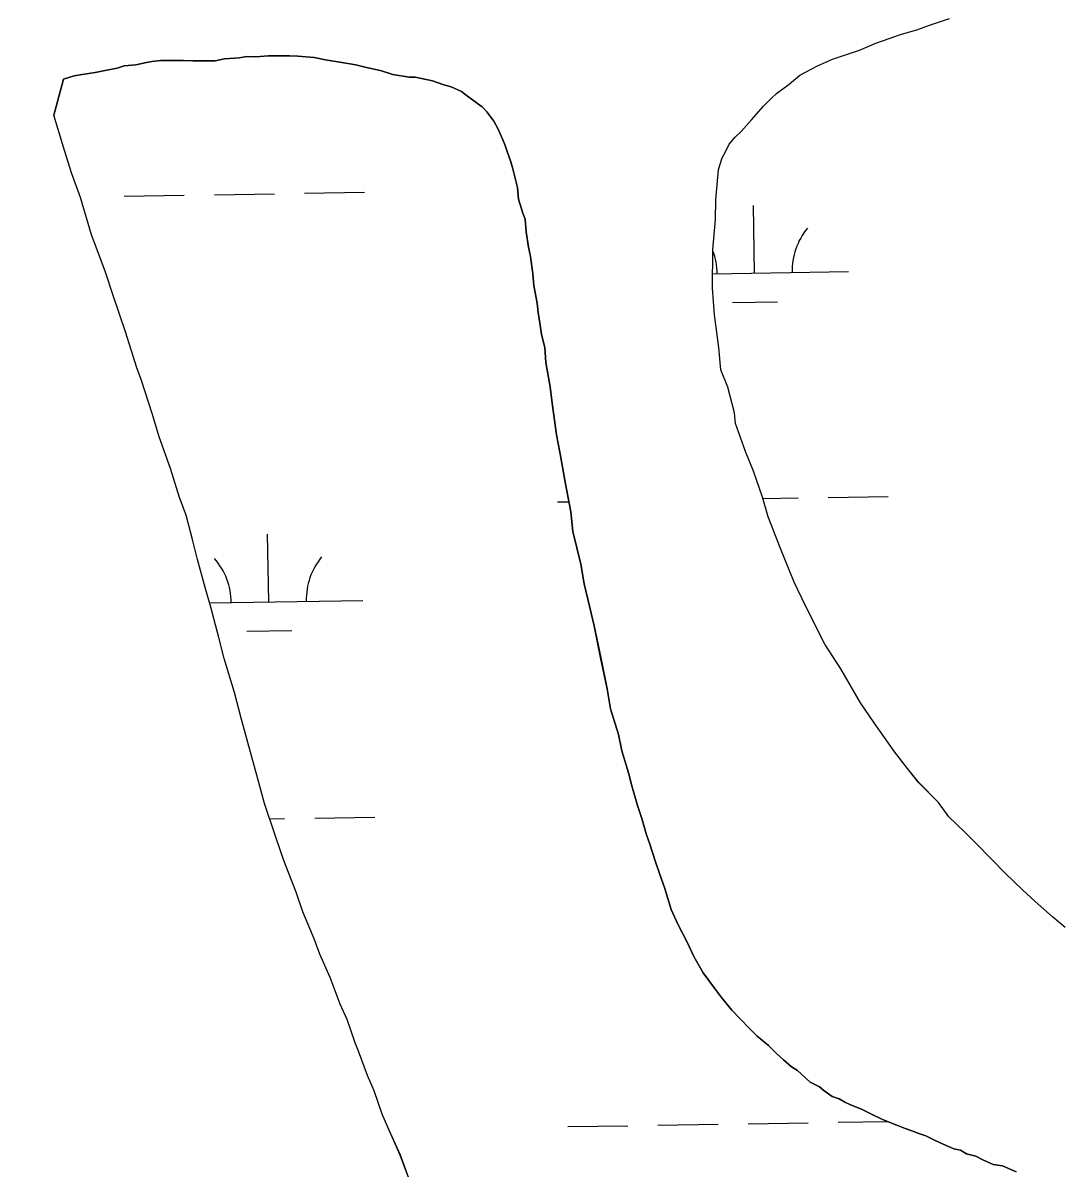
# Model space of a CAD drawing. Extents: x 3855477 to 3893699, y 299188 to 325115.
# Drawn here: x 3880889 to 3881442, y 321391 to 322000 of the extents above; entities that cross this region are included whole.
import ezdxf

# ---------------------------------------------------------------- set-up
doc = ezdxf.new("R2010")
doc.units = 0
for name, color, linetype in [('V-GRID-MAJR', 7, 'Continuous'), ('V-TOPO-SHOR', 7, 'Continuous'), ('V-WETL-SWMP', 7, 'Continuous')]:
    doc.layers.add(name, color=color, linetype=linetype)

msp = doc.modelspace()

# ---------------------------------------------------------------- linework, layer by layer
at = {"layer": 'V-GRID-MAJR'}
msp.add_spline([(3880975.7, 304962.88), (3880925.94, 307989.8), (3880826.33, 314049.8), (3880726.72, 320109.79), (3880676.87, 323142.88)], degree=3, dxfattribs=at)
at = {"layer": 'V-TOPO-SHOR'}
for points in [[(3881443.55, 321518.77), (3881436.8, 321524.42), (3881427.6, 321532.57), (3881420.85, 321538.84), (3881411.66, 321547.61), (3881404.92, 321554.5), (3881395.73, 321563.9), (3881390.22, 321569.54), (3881381.63, 321577.68), (3881376.14, 321585.18), (3881365.73, 321595.83), (3881359.62, 321603.33), (3881352.9, 321612.07), (3881341.92, 321627.68), (3881334.6, 321638.29), (3881324.27, 321656.37), (3881315.75, 321669.48), (3881305.44, 321690.03), (3881299.38, 321702.49), (3881292.15, 321720.53), (3881285.52, 321737.33), (3881282.54, 321747.9), (3881277.74, 321761.58), (3881273.52, 321772.16), (3881268.11, 321787.08), (3881267.55, 321792.66), (3881263.98, 321806.33), (3881260.37, 321815.66), (3881259.26, 321827.45), (3881256.98, 321844.82), (3881255.9, 321859.08), (3881256.12, 321879.52), (3881257.54, 321895.61), (3881257.65, 321906.14), (3881258.36, 321914.18), (3881259.07, 321922.23), (3881261, 321928.4), (3881262.9, 321932.1), (3881264.79, 321935.79), (3881267.94, 321939.48), (3881271.06, 321942.54), (3881276.71, 321948.67), (3881282.99, 321956.04), (3881287.37, 321960.32), (3881289.87, 321962.78), (3881296.74, 321967.66), (3881302.37, 321972.55), (3881311.72, 321977.4), (3881319.81, 321981.03), (3881334.11, 321985.83), (3881342.82, 321989.45), (3881356.51, 321994.25), (3881364.58, 321996.64), (3881371.43, 321999.04), (3881382, 322002.64)], [(3881019.63, 321982.85), (3881012.81, 321982.3), (3881007.85, 321982.35), (3881004.13, 321981.78), (3880996.07, 321981.25), (3880991.1, 321980.06), (3880984.91, 321980.13), (3880979.34, 321980.19), (3880974.38, 321980.25), (3880970.04, 321980.3), (3880965.09, 321980.35), (3880961.99, 321980.38), (3880957.65, 321979.81), (3880954.55, 321979.23), (3880948.96, 321978.05), (3880942.76, 321977.5), (3880939.03, 321976.3), (3880933.44, 321975.12), (3880927.23, 321973.96), (3880920.4, 321972.79), (3880916.06, 321972.22), (3880910.47, 321970.42), (3880905.27, 321951.25)], [(3881160.76, 321860.49), (3881160.21, 321866.68), (3881159.07, 321875.99), (3881157.89, 321880.96), (3881156.74, 321889.03), (3881156.19, 321895.85), (3881154.99, 321898.96), (3881152.59, 321906.42), (3881152.04, 321912.62), (3881149.68, 321922.56), (3881148.48, 321926.29), (3881146.68, 321931.88), (3881145.48, 321934.99), (3881144.27, 321938.1), (3881141.86, 321943.7), (3881139.43, 321948.07), (3881135.76, 321953.06), (3881133.31, 321955.57), (3881130.86, 321957.46), (3881124.71, 321961.86), (3881122.25, 321963.74), (3881116.71, 321966.28), (3881112.38, 321967.57), (3881106.83, 321969.49), (3881097.56, 321971.45), (3881094.46, 321971.48), (3881085.8, 321972.82), (3881079.63, 321974.75), (3881070.98, 321976.7), (3881066.04, 321977.99), (3881058.62, 321979.32), (3881049.96, 321980.65), (3881043.78, 321981.96), (3881035.12, 321982.67), (3881030.78, 321982.72), (3881023.97, 321982.8), (3881019.63, 321982.85)], [(3881095.74, 321381.37), (3881089.72, 321397.55), (3881083.68, 321411.24), (3881080.06, 321419.33), (3881075.86, 321431.77), (3881072.23, 321439.86), (3881067.42, 321452.93), (3881065.61, 321457.28), (3881061.41, 321469.72), (3881057.78, 321477.81), (3881052.36, 321492.12), (3881046.93, 321504.57), (3881043.92, 321512.66), (3881037.88, 321526.97), (3881034.28, 321537.54), (3881027.65, 321554.34), (3881023.46, 321566.78), (3881017.46, 321584.81), (3881013.89, 321597.86), (3881008.52, 321617.12), (3881004.95, 321630.17), (3881001.39, 321643.84), (3880996.01, 321661.86), (3880993.04, 321673.04), (3880988.88, 321689.2), (3880985.9, 321699.76), (3880981.73, 321714.67), (3880979.36, 321724.61), (3880975.79, 321738.28), (3880972.18, 321747.61), (3880967.4, 321763.15), (3880961.39, 321779.94), (3880957.8, 321791.76), (3880951.81, 321810.4), (3880949.4, 321816.63), (3880943.42, 321835.9), (3880936.82, 321855.17), (3880932.63, 321868.23), (3880925.41, 321887.51), (3880919.43, 321907.4), (3880914.62, 321920.46), (3880910.44, 321934.14), (3880905.27, 321951.25)], [(3881369.47, 321407.82), (3881365.77, 321409.1), (3881362.06, 321410.38), (3881358.36, 321411.66), (3881354.05, 321413.56), (3881349.11, 321415.48), (3881346.03, 321416.75), (3881340.48, 321419.29), (3881335.56, 321421.82), (3881332.47, 321423.09), (3881329.39, 321424.37), (3881326.31, 321425.64), (3881323.23, 321427.53), (3881319.53, 321428.81), (3881315.23, 321431.96), (3881312.77, 321433.84), (3881307.84, 321436.38), (3881301.1, 321442.65), (3881298.02, 321444.54), (3881293.72, 321448.3), (3881290.04, 321451.44), (3881285.75, 321455.82), (3881279.62, 321460.85), (3881275.94, 321464.6), (3881270.43, 321470.24), (3881266.14, 321474.62), (3881260.64, 321481.5), (3881256.98, 321486.49), (3881250.87, 321494.62), (3881246.01, 321503.34), (3881242.38, 321510.82), (3881237.53, 321520.16), (3881233.9, 321528.26), (3881230.31, 321540.06), (3881227.91, 321546.91), (3881225.51, 321553.75), (3881222.51, 321563.07), (3881220.71, 321568.05), (3881218.33, 321576.75), (3881215.93, 321583.59), (3881212.95, 321594.15), (3881211.16, 321600.99), (3881207.58, 321612.8), (3881205.81, 321621.49), (3881201.63, 321635.16), (3881199.89, 321645.71), (3881196.35, 321662.48), (3881192.82, 321679.24), (3881190.46, 321689.8), (3881187.5, 321701.6), (3881185.75, 321712.15), (3881181.61, 321729.54), (3881180.49, 321740.09), (3881177.56, 321754.99), (3881174.64, 321771.75), (3881172.89, 321781.06), (3881170.6, 321797.81), (3881169.45, 321806.49), (3881167.12, 321819.53), (3881166.59, 321827.59), (3881164.81, 321834.42), (3881164.24, 321839.39), (3881163.08, 321846.21), (3881162.51, 321851.17), (3881160.76, 321860.49)], [(3881417.58, 321388.7), (3881410.18, 321391.88), (3881405.23, 321392.55), (3881399.69, 321395.09), (3881395.99, 321396.99), (3881391.05, 321398.29), (3881387.97, 321400.18), (3881384.26, 321400.84), (3881378.71, 321403.38), (3881374.4, 321405.28), (3881369.47, 321407.82)]]:
    msp.add_lwpolyline(points, dxfattribs=at)
at = {"layer": 'V-WETL-SWMP'}
for p, q in [((3880942.75, 321908.08), (3880974.75, 321908.6)), ((3880990.75, 321908.86), (3881022.74, 321909.38)), ((3881038.74, 321909.65), (3881070.74, 321910.17)), ((3881278.31, 321867.11), (3881277.72, 321903.11)), ((3881255.98, 321866.75), (3881328.3, 321867.93)), ((3881266.56, 321851.49), (3881290.56, 321851.88)), ((3881173.43, 321745.32), (3881179.44, 321745.41)), ((3881282.77, 321747.1), (3881301.42, 321747.4)), ((3881317.42, 321747.66), (3881349.41, 321748.18)), ((3881019.69, 321692.06), (3881019.1, 321728.06)), ((3880988.21, 321691.55), (3881069.68, 321692.88)), ((3881007.94, 321676.44), (3881031.94, 321676.83)), ((3881020.18, 321576.62), (3881028.16, 321576.75)), ((3881044.16, 321577.01), (3881076.15, 321577.54)), ((3881274.84, 321414.25), (3881306.84, 321414.77)), ((3881322.83, 321415.03), (3881349.15, 321415.46)), ((3881178.85, 321412.69), (3881210.85, 321413.21)), ((3881226.85, 321413.47), (3881258.84, 321413.99))]:
    msp.add_line(p, q, dxfattribs=at)
for points in [[(3881443.55, 321518.77), (3881436.8, 321524.42), (3881427.6, 321532.57), (3881420.85, 321538.84), (3881411.66, 321547.62), (3881404.92, 321554.51), (3881395.73, 321563.9), (3881390.22, 321569.54), (3881381.63, 321577.68), (3881376.14, 321585.18), (3881365.73, 321595.82), (3881359.62, 321603.33), (3881352.9, 321612.07), (3881341.92, 321627.68), (3881334.6, 321638.29), (3881324.27, 321656.37), (3881315.75, 321669.48), (3881305.44, 321690.03), (3881299.38, 321702.49), (3881292.15, 321720.53), (3881285.52, 321737.33), (3881282.54, 321747.9), (3881277.74, 321761.58), (3881273.52, 321772.16), (3881268.11, 321787.08), (3881267.55, 321792.66), (3881263.98, 321806.33), (3881260.37, 321815.66), (3881259.26, 321827.45), (3881256.98, 321844.82), (3881255.89, 321859.08), (3881256.12, 321879.52), (3881257.54, 321895.61), (3881257.65, 321906.14), (3881258.36, 321914.18), (3881259.07, 321922.23), (3881261, 321928.4), (3881262.9, 321932.1), (3881264.8, 321935.79), (3881267.93, 321939.48), (3881271.06, 321942.54), (3881276.71, 321948.67), (3881282.98, 321956.04), (3881287.37, 321960.32), (3881289.87, 321962.78), (3881296.74, 321967.66), (3881302.37, 321972.55), (3881311.72, 321977.4), (3881319.81, 321981.03), (3881334.11, 321985.83), (3881342.82, 321989.45), (3881356.51, 321994.25), (3881364.58, 321996.64), (3881371.43, 321999.04), (3881382, 322002.64)], [(3880910.47, 321970.42), (3880916.06, 321972.22), (3880920.4, 321972.79), (3880927.23, 321973.96), (3880933.44, 321975.12), (3880939.03, 321976.3), (3880942.76, 321977.5), (3880948.96, 321978.05), (3880954.55, 321979.23), (3880957.65, 321979.81), (3880961.99, 321980.39), (3880965.09, 321980.35), (3880970.04, 321980.3), (3880974.38, 321980.25), (3880979.34, 321980.19), (3880984.91, 321980.13), (3880991.1, 321980.06), (3880996.07, 321981.25), (3881004.13, 321981.78), (3881007.86, 321982.35), (3881012.81, 321982.3), (3881019.63, 321982.85), (3881023.97, 321982.8), (3881030.78, 321982.72), (3881035.12, 321982.67), (3881043.78, 321981.96), (3881049.96, 321980.65), (3881058.62, 321979.32), (3881066.04, 321977.99), (3881070.98, 321976.7), (3881079.63, 321974.75), (3881085.81, 321972.82), (3881094.46, 321971.49), (3881097.56, 321971.45), (3881106.83, 321969.49), (3881112.38, 321967.57), (3881116.71, 321966.28), (3881122.25, 321963.74), (3881124.71, 321961.86), (3881130.86, 321957.46), (3881133.31, 321955.57), (3881135.76, 321953.06), (3881139.43, 321948.07), (3881141.85, 321943.71), (3881144.27, 321938.1), (3881145.48, 321934.99), (3881146.68, 321931.88), (3881148.48, 321926.29), (3881149.68, 321922.56), (3881152.04, 321912.62), (3881152.59, 321906.42), (3881154.99, 321898.96), (3881156.19, 321895.85), (3881156.74, 321889.03), (3881157.89, 321880.96), (3881159.07, 321875.99), (3881160.21, 321866.69), (3881160.76, 321860.49), (3881162.51, 321851.17), (3881163.08, 321846.21), (3881164.24, 321839.39), (3881164.81, 321834.42), (3881166.59, 321827.59), (3881167.12, 321819.53), (3881169.45, 321806.49), (3881170.6, 321797.81), (3881172.89, 321781.06), (3881174.64, 321771.75), (3881177.56, 321754.99), (3881180.49, 321740.09), (3881181.61, 321729.54), (3881185.75, 321712.15), (3881187.5, 321701.6), (3881190.46, 321689.8), (3881192.83, 321679.24), (3881196.36, 321662.48), (3881199.89, 321645.71), (3881201.63, 321635.16), (3881205.81, 321621.49), (3881207.58, 321612.8), (3881211.16, 321600.99), (3881212.95, 321594.15), (3881215.93, 321583.59), (3881218.33, 321576.75), (3881220.71, 321568.05), (3881222.51, 321563.07), (3881225.51, 321553.75), (3881227.91, 321546.91), (3881230.31, 321540.07), (3881233.9, 321528.26), (3881237.53, 321520.16), (3881242.38, 321510.82), (3881246.01, 321503.34), (3881250.87, 321494.62), (3881256.98, 321486.49), (3881260.64, 321481.5), (3881266.14, 321474.62), (3881270.43, 321470.24), (3881275.94, 321464.6), (3881279.61, 321460.85), (3881285.75, 321455.82)], [(3881095.74, 321381.37), (3881089.73, 321397.55), (3881083.68, 321411.24), (3881080.06, 321419.34), (3881075.86, 321431.77), (3881072.23, 321439.86), (3881067.42, 321452.93), (3881065.61, 321457.28), (3881061.41, 321469.72), (3881057.78, 321477.81), (3881052.36, 321492.12), (3881046.93, 321504.57), (3881043.92, 321512.66), (3881037.88, 321526.97), (3881034.28, 321537.54), (3881027.65, 321554.34), (3881023.45, 321566.78), (3881017.46, 321584.81), (3881013.89, 321597.86), (3881008.52, 321617.12), (3881004.95, 321630.17), (3881001.39, 321643.84), (3880996.01, 321661.86), (3880993.04, 321673.04), (3880988.88, 321689.2), (3880985.9, 321699.76), (3880981.73, 321714.67), (3880979.36, 321724.61), (3880975.79, 321738.28), (3880972.18, 321747.61), (3880967.4, 321763.15), (3880961.39, 321779.95), (3880957.8, 321791.76), (3880951.81, 321810.41), (3880949.4, 321816.63), (3880943.42, 321835.9), (3880936.82, 321855.17), (3880932.63, 321868.23), (3880925.41, 321887.51), (3880919.43, 321907.4), (3880914.62, 321920.46), (3880910.44, 321934.14), (3880905.27, 321951.25), (3880910.47, 321970.42)], [(3881285.75, 321455.82), (3881290.04, 321451.44), (3881293.72, 321448.3), (3881298.02, 321444.54), (3881301.1, 321442.64), (3881307.84, 321436.38), (3881312.77, 321433.84), (3881315.23, 321431.96), (3881319.53, 321428.81), (3881323.23, 321427.53), (3881326.31, 321425.64), (3881329.39, 321424.37), (3881332.47, 321423.09), (3881335.56, 321421.82), (3881340.48, 321419.29), (3881346.03, 321416.75), (3881349.11, 321415.48), (3881354.05, 321413.56), (3881358.36, 321411.66), (3881362.07, 321410.38), (3881365.77, 321409.1), (3881369.47, 321407.82), (3881374.4, 321405.28), (3881378.71, 321403.38), (3881384.26, 321400.84), (3881387.97, 321400.18), (3881391.05, 321398.29), (3881395.99, 321396.99), (3881399.69, 321395.09), (3881405.23, 321392.55), (3881410.18, 321391.88), (3881417.58, 321388.7)]]:
    msp.add_lwpolyline(points, dxfattribs=at)
for centre, start, end in [((3881333.54, 321868.49), 140.16154, 181.7052), ((3881223.07, 321866.69), 0.16154, 20.34168), ((3880964.45, 321691.64), 0.16154, 41.7052), ((3881074.92, 321693.44), 140.16154, 181.7052)]:
    msp.add_arc(centre, 35.25, start, end, dxfattribs=at)

doc.saveas('drawing.dxf')
